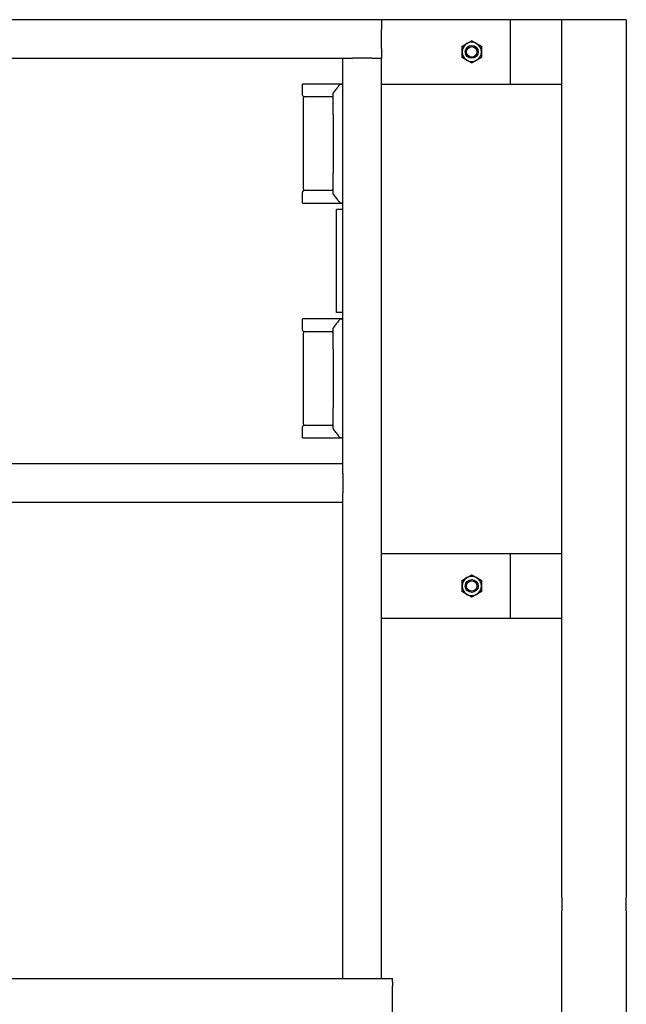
# Model space of a CAD drawing. Header units: inches. Extents: x 36 to 1719, y -84 to 1122.
# Tile 399 of 571: x 1067 to 1090, y 353 to 391. Entities that reach past the tile are written whole.
import ezdxf

# ---------------------------------------------------------------- set-up
doc = ezdxf.new("R2010")
doc.units = ezdxf.units.IN
doc.header["$LTSCALE"] = 48
doc.header["$MEASUREMENT"] = 0
doc.layers.add('Visible (ANSI)', color=7, linetype='Continuous', lineweight=30)

msp = doc.modelspace()

# ---------------------------------------------------------------- linework, layer by layer
at = {"layer": 'Visible (ANSI)'}
for p, q in [((1080.74768, 391.29627), (1041.24768, 391.29627)), ((1085.74768, 391.29627), (1080.74768, 391.29627)), ((1080.74768, 391.29627), (1080.74768, 390.92127)), ((1080.74768, 390.17127), (1080.74768, 390.92127)), ((1087.74768, 391.29627), (1085.74768, 391.29627)), ((1085.74768, 388.79627), (1085.74768, 391.29627)), ((1090.24768, 391.29627), (1087.74768, 391.29627)), ((1087.74768, 357.2016), (1087.74768, 391.29627)), ((1087.74768, 388.79627), (1087.74768, 391.29627)), ((1090.24768, 391.29627), (1090.24768, 357.2016)), ((1080.74768, 390.17127), (1080.74768, 389.79627)), ((1042.74768, 389.79627), (1079.24768, 389.79627)), ((1079.24768, 374.04627), (1079.24768, 389.79627)), ((1079.24768, 389.79627), (1079.62268, 389.79627)), ((1080.37268, 389.79627), (1079.62268, 389.79627)), ((1080.37268, 389.79627), (1080.74768, 389.79627)), ((1080.74768, 354.04627), (1080.74768, 389.79627)), ((1077.681, 388.35877), (1077.681, 388.79627)), ((1079.13622, 388.79627), (1077.681, 388.79627)), ((1079.13622, 388.79627), (1079.15262, 388.79627)), ((1079.20411, 388.79627), (1079.15262, 388.79627)), ((1079.20411, 388.79627), (1079.24768, 388.79627)), ((1080.74768, 388.79627), (1085.74768, 388.79627)), ((1085.74768, 388.79627), (1087.74768, 388.79627)), ((1077.71225, 384.71294), (1077.71225, 388.25461)), ((1078.58417, 388.29627), (1077.7435, 388.29627)), ((1078.83102, 388.29627), (1078.58417, 388.29627)), ((1078.87268, 387.61872), (1078.87268, 388.4428)), ((1078.87268, 387.61872), (1078.87268, 385.34883)), ((1078.87268, 384.52475), (1078.87268, 385.34883)), ((1077.681, 384.17127), (1077.681, 384.60877)), ((1077.7435, 384.67127), (1078.58417, 384.67127)), ((1078.58417, 384.67127), (1078.83102, 384.67127)), ((1077.681, 384.17127), (1079.13622, 384.17127)), ((1079.15262, 384.17127), (1079.13622, 384.17127)), ((1079.15262, 384.17127), (1079.20411, 384.17127)), ((1079.24768, 384.17127), (1079.20411, 384.17127)), ((1079.24768, 383.92127), (1078.99768, 383.92127)), ((1078.99768, 379.92127), (1078.99768, 383.92127)), ((1079.24768, 379.92127), (1078.99768, 379.92127)), ((1077.681, 379.23377), (1077.681, 379.67127)), ((1079.13622, 379.67127), (1077.681, 379.67127)), ((1079.13622, 379.67127), (1079.15262, 379.67127)), ((1079.20411, 379.67127), (1079.15262, 379.67127)), ((1079.20411, 379.67127), (1079.24768, 379.67127)), ((1077.71225, 375.58794), (1077.71225, 379.12961)), ((1078.58417, 379.17127), (1077.7435, 379.17127)), ((1078.83102, 379.17127), (1078.58417, 379.17127)), ((1078.87268, 378.49372), (1078.87268, 379.3178)), ((1078.87268, 378.49372), (1078.87268, 376.22383)), ((1078.87268, 375.39975), (1078.87268, 376.22383)), ((1077.681, 375.04627), (1077.681, 375.48377)), ((1077.7435, 375.54627), (1078.58417, 375.54627)), ((1078.58417, 375.54627), (1078.83102, 375.54627)), ((1077.681, 375.04627), (1079.13622, 375.04627)), ((1079.15262, 375.04627), (1079.13622, 375.04627)), ((1079.15262, 375.04627), (1079.20411, 375.04627)), ((1079.24768, 375.04627), (1079.20411, 375.04627)), ((1079.24768, 374.04627), (1042.74768, 374.04627)), ((1079.24768, 373.67127), (1079.24768, 374.04627)), ((1079.24768, 373.67127), (1079.24768, 372.92127)), ((1079.24768, 372.54627), (1079.24768, 372.92127)), ((1079.24768, 372.54627), (1042.74768, 372.54627)), ((1079.24768, 354.04627), (1079.24768, 372.54627)), ((1085.74768, 370.54627), (1080.74768, 370.54627)), ((1087.74768, 370.54627), (1085.74768, 370.54627)), ((1085.74768, 368.04627), (1085.74768, 370.54627)), ((1087.74768, 368.04627), (1087.74768, 370.54627)), ((1080.74768, 368.04627), (1085.74768, 368.04627)), ((1085.74768, 368.04627), (1087.74768, 368.04627)), ((1087.74768, 357.2016), (1087.74768, 356.67127)), ((1090.24768, 356.67127), (1090.24768, 357.2016)), ((1087.74768, 354.00078), (1087.74768, 356.67127)), ((1090.24768, 356.67127), (1090.24768, 354.00078)), ((1036.16768, 354.04627), (1081.16768, 354.04627)), ((1081.16768, 353.92526), (1081.16768, 354.04627)), ((1081.16768, 353.92526), (1081.16768, 353.75611)), ((1087.74768, 353.73561), (1087.74768, 354.00078)), ((1090.24768, 354.00078), (1090.24768, 353.73561)), ((1081.16768, 353.54017), (1081.16768, 353.75611)), ((1081.16768, 353.20187), (1081.16768, 353.54017)), ((1087.74768, 242.42127), (1087.74768, 353.73561)), ((1090.24768, 353.73561), (1090.24768, 242.42127)), ((1081.16768, 348.89067), (1081.16768, 353.20187))]:
    msp.add_line(p, q, dxfattribs=at)
for centre, radius in [((1084.24768, 390.04627), 0.25014), ((1084.24768, 390.04627), 0.25), ((1084.24768, 390.04627), 0.20281), ((1084.24768, 369.29627), 0.25014), ((1084.24768, 369.29627), 0.25), ((1084.24768, 369.29627), 0.20281)]:
    msp.add_circle(centre, radius, dxfattribs=at)
for centre, radius, start, end in [((1084.24768, 390.04627), 0.375, 120, 180), ((1084.24768, 390.04627), 0.375, 60, 120), ((1084.24768, 390.04627), 0.375, 0, 60), ((1084.24768, 390.04627), 0.375, 180, 240), ((1084.24768, 390.04627), 0.375, 300, 0), ((1084.24768, 390.04627), 0.375, 240, 300), ((1079.15262, 388.75461), 0.04167, 90, 142.9307), ((1077.7435, 388.35877), 0.0625, 180, 270), ((1077.75392, 388.25461), 0.04167, 90, 180), ((1078.83102, 388.33794), 0.04167, 270, 0), ((1078.91435, 388.4428), 0.04167, 142.241974, 180), ((1077.7435, 384.60877), 0.0625, 90, 180), ((1077.75392, 384.71294), 0.04167, 180, 270), ((1078.83102, 384.62961), 0.04167, 0, 90), ((1078.91435, 384.52475), 0.04167, 180, 217.758026), ((1079.15262, 384.21294), 0.04167, 217.0693, 270), ((1079.15262, 379.62961), 0.04167, 90, 142.9307), ((1077.7435, 379.23377), 0.0625, 180, 270), ((1077.75392, 379.12961), 0.04167, 90, 180), ((1078.83102, 379.21294), 0.04167, 270, 0), ((1078.91435, 379.3178), 0.04167, 142.241974, 180), ((1077.7435, 375.48377), 0.0625, 90, 180), ((1077.75392, 375.58794), 0.04167, 180, 270), ((1078.83102, 375.50461), 0.04167, 0, 90), ((1078.91435, 375.39975), 0.04167, 180, 217.758026), ((1079.15262, 375.08794), 0.04167, 217.0693, 270), ((1084.24768, 369.29627), 0.375, 120, 180), ((1084.24768, 369.29627), 0.375, 60, 120), ((1084.24768, 369.29627), 0.375, 0, 60), ((1084.24768, 369.29627), 0.375, 180, 240), ((1084.24768, 369.29627), 0.375, 300, 0), ((1084.24768, 369.29627), 0.375, 240, 300)]:
    msp.add_arc(centre, radius, start, end, dxfattribs=at)
for points in [[(1083.87268, 390.26278), (1083.97316, 390.32079), (1084.06018, 390.37103)], [(1083.87268, 390.04627), (1083.87268, 390.14675), (1083.87268, 390.26278)], [(1084.06018, 390.37103), (1084.1472, 390.42127), (1084.24768, 390.47929)], [(1084.24768, 390.47929), (1084.34816, 390.42127), (1084.43518, 390.37103)], [(1084.43518, 390.37103), (1084.5222, 390.32079), (1084.62268, 390.26278)], [(1084.62268, 390.26278), (1084.62268, 390.14675), (1084.62268, 390.04627)], [(1083.87268, 389.82977), (1083.87268, 389.94579), (1083.87268, 390.04627)], [(1084.06018, 389.72151), (1083.97316, 389.77175), (1083.87268, 389.82977)], [(1084.62268, 389.82977), (1084.5222, 389.77175), (1084.43518, 389.72151)], [(1084.62268, 390.04627), (1084.62268, 389.94579), (1084.62268, 389.82977)], [(1084.24768, 389.61326), (1084.1472, 389.67127), (1084.06018, 389.72151)], [(1084.43518, 389.72151), (1084.34816, 389.67127), (1084.24768, 389.61326)], [(1083.87268, 369.51278), (1083.97316, 369.57079), (1084.06018, 369.62103)], [(1083.87268, 369.29627), (1083.87268, 369.39675), (1083.87268, 369.51278)], [(1084.06018, 369.62103), (1084.1472, 369.67127), (1084.24768, 369.72929)], [(1084.24768, 369.72929), (1084.34816, 369.67127), (1084.43518, 369.62103)], [(1084.43518, 369.62103), (1084.5222, 369.57079), (1084.62268, 369.51278)], [(1084.62268, 369.51278), (1084.62268, 369.39675), (1084.62268, 369.29627)], [(1083.87268, 369.07977), (1083.87268, 369.19579), (1083.87268, 369.29627)], [(1084.62268, 369.29627), (1084.62268, 369.19579), (1084.62268, 369.07977)], [(1084.06018, 368.97151), (1083.97316, 369.02175), (1083.87268, 369.07977)], [(1084.24768, 368.86326), (1084.1472, 368.92127), (1084.06018, 368.97151)], [(1084.43518, 368.97151), (1084.34816, 368.92127), (1084.24768, 368.86326)], [(1084.62268, 369.07977), (1084.5222, 369.02175), (1084.43518, 368.97151)]]:
    msp.add_rational_spline(points, [1, 1.0379548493, 1], degree=2, dxfattribs=at)
for points, knots in [([(1079.11937, 388.77972), (1079.10573, 388.76167), (1079.09148, 388.74282), (1079.06198, 388.70392), (1079.04673, 388.68385), (1079.01545, 388.64277), (1078.99941, 388.62176), (1078.96669, 388.57899), (1078.95, 388.55724), (1078.91609, 388.51317), (1078.89886, 388.49085), (1078.88141, 388.46831)], [0.39491662, 0.39491662, 0.39491662, 0.39491662, 0.6293434, 0.6293434, 0.86377019, 0.86377019, 1.09819697, 1.09819697, 1.33262375, 1.33262375, 1.56705053, 1.56705053, 1.56705053, 1.56705053]), ([(1079.17298, 388.78289), (1079.17302, 388.78293), (1079.17305, 388.78297), (1079.17696, 388.787), (1079.18156, 388.79023), (1079.19163, 388.79475), (1079.197, 388.79603), (1079.20244, 388.79624)], [-0.0004125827, -0.0004125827, -0.0004125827, -0.0004125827, 0, 0, 0.0423918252, 0.0423918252, 0.0842937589, 0.0842937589, 0.0842937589, 0.0842937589]), ([(1078.88141, 384.49923), (1078.89886, 384.4767), (1078.91609, 384.45438), (1078.95, 384.41031), (1078.96669, 384.38856), (1078.99941, 384.34579), (1079.01545, 384.32477), (1079.04673, 384.28369), (1079.06198, 384.26363), (1079.09148, 384.22472), (1079.10573, 384.20588), (1079.11937, 384.18782)], [0.61128923, 0.61128923, 0.61128923, 0.61128923, 0.84571601, 0.84571601, 1.0801428, 1.0801428, 1.31456958, 1.31456958, 1.54899636, 1.54899636, 1.78342314, 1.78342314, 1.78342314, 1.78342314]), ([(1079.17298, 384.18465), (1079.17302, 384.18462), (1079.17305, 384.18458), (1079.17696, 384.18054), (1079.18156, 384.17732), (1079.19163, 384.17279), (1079.197, 384.17152), (1079.20244, 384.1713)], [-0.0846728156, -0.0846728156, -0.0846728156, -0.0846728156, -0.0842603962, -0.0842603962, -0.0418853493, -0.0418853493, 0, 0, 0, 0]), ([(1079.11937, 379.65472), (1079.10573, 379.63667), (1079.09148, 379.61782), (1079.06198, 379.57892), (1079.04673, 379.55885), (1079.01545, 379.51777), (1078.99941, 379.49676), (1078.96669, 379.45399), (1078.95, 379.43224), (1078.91609, 379.38817), (1078.89886, 379.36585), (1078.88141, 379.34331)], [0.39491662, 0.39491662, 0.39491662, 0.39491662, 0.6293434, 0.6293434, 0.86377019, 0.86377019, 1.09819697, 1.09819697, 1.33262375, 1.33262375, 1.56705053, 1.56705053, 1.56705053, 1.56705053]), ([(1079.17298, 379.65789), (1079.17302, 379.65793), (1079.17305, 379.65797), (1079.17696, 379.662), (1079.18156, 379.66523), (1079.19163, 379.66975), (1079.197, 379.67103), (1079.20244, 379.67124)], [-0.0004125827, -0.0004125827, -0.0004125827, -0.0004125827, 0, 0, 0.0423918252, 0.0423918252, 0.0842937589, 0.0842937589, 0.0842937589, 0.0842937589]), ([(1078.88141, 375.37423), (1078.89886, 375.3517), (1078.91609, 375.32938), (1078.95, 375.28531), (1078.96669, 375.26356), (1078.99941, 375.22079), (1079.01545, 375.19977), (1079.04673, 375.15869), (1079.06198, 375.13863), (1079.09148, 375.09972), (1079.10573, 375.08088), (1079.11937, 375.06282)], [0.61128923, 0.61128923, 0.61128923, 0.61128923, 0.84571601, 0.84571601, 1.0801428, 1.0801428, 1.31456958, 1.31456958, 1.54899636, 1.54899636, 1.78342314, 1.78342314, 1.78342314, 1.78342314]), ([(1079.17298, 375.05965), (1079.17302, 375.05962), (1079.17305, 375.05958), (1079.17696, 375.05554), (1079.18156, 375.05232), (1079.19163, 375.04779), (1079.197, 375.04652), (1079.20244, 375.0463)], [-0.0846728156, -0.0846728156, -0.0846728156, -0.0846728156, -0.0842603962, -0.0842603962, -0.0418853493, -0.0418853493, 0, 0, 0, 0])]:
    msp.add_open_spline(points, degree=3, knots=knots, dxfattribs=at)
for points in [[(1079.20244, 388.79624), (1079.20299, 388.79626), (1079.20355, 388.79627), (1079.20411, 388.79627)], [(1079.20411, 384.17127), (1079.20354, 384.17127), (1079.20299, 384.17128), (1079.20244, 384.1713)], [(1079.20244, 379.67124), (1079.20299, 379.67126), (1079.20355, 379.67127), (1079.20411, 379.67127)], [(1079.20411, 375.04627), (1079.20354, 375.04627), (1079.20299, 375.04628), (1079.20244, 375.0463)]]:
    msp.add_open_spline(points, degree=3, dxfattribs=at)

doc.saveas('drawing.dxf')
